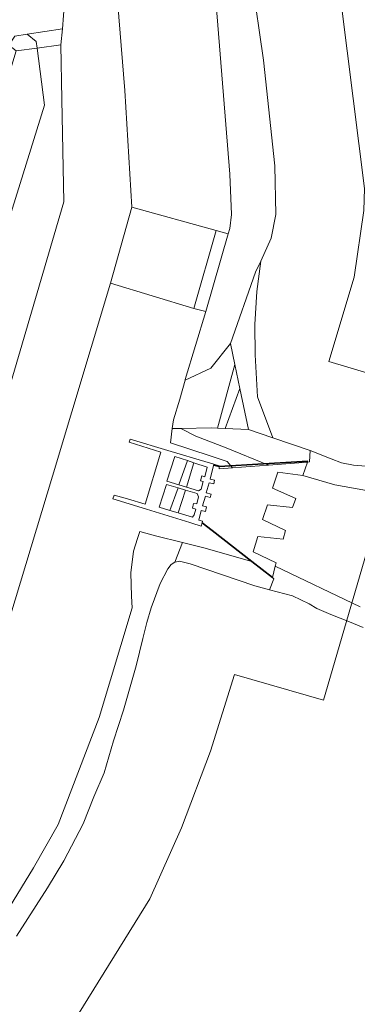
# Model space of a CAD drawing. Header units: metres. Extents: x 250001 to 257773, y 598992 to 609118.
# Tile 629 of 656: x 254379 to 254459, y 606406 to 606640. Entities that reach past the tile are written whole.
import ezdxf
from ezdxf.lldxf.tags import DXFTag

# ---------------------------------------------------------------- set-up
doc = ezdxf.new("R2010")
doc.units = ezdxf.units.M
for name, color, linetype, lineweight in [('B-WE-GK-KADEMUUR-G', 252, 'Continuous', 35), ('B-WE-GR-GRAS-GV', 252, 'Continuous', 13), ('B-WE-GW-TALUD_KRUIN-G', 252, 'Continuous', 18), ('B-WE-KG-GRENS_PERCEEL-G', 150, 'KG-PERCEEL', 18), ('B-WE-OB-STREKDAM-GV', 252, 'Continuous', 18), ('B-WE-OG-WATER-GV', 252, 'Continuous', 18), ('B-WE-VH-VERHARDING_GRASBETONSTEEN-GV', 252, 'Continuous', 18), ('B-WE-VH-VERHARDING_OPEN-GV', 252, 'Continuous', 18), ('X-XX-AL-REFERENTIE-G', 7, 'Continuous', 18)]:
    doc.layers.add(name, color=color, linetype=linetype, lineweight=lineweight)
doc.styles.get("Standard").update_dxf_attribs({"font": 'NLCS-ISO.ttf'})
tags = doc.linetypes.add('KG-PERCEEL', pattern='A,5.5,-2,["P",Standard,S=1.8,R=0,X=-0.5,Y=-0.9],-2,5.5,-2,[5,NLCS.SHX,S=0.75,R=0,X=0,Y=0],-2', length=19).pattern_tags.tags
tags[6] = DXFTag(74, 10)

# ---------------------------------------------------------------- blocks, each defined once
blk = doc.blocks.new('BS2021-132-Xref-KAD-20210617')
at = {"layer": 'B-WE-KG-GRENS_PERCEEL-G', "flags": 128}
blk.add_lwpolyline([(254452.68, 606669.38), (254454.26, 606654.06), (254461.01, 606599.83), (254460.88, 606594.56), (254458.56, 606578.73), (254452.54, 606558.64), (254472.98, 606552.53), (254451.27, 606478.08), (254430.13, 606484.13), (254424.42, 606465.88), (254417.52, 606447.69), (254409.95, 606430.8), (254362.61, 606354.34), (254335.52, 606267.94)], dxfattribs=at)
blk = doc.blocks.new('BS2021-132-Xref-BGT-GRIJS-20210617-aangepast')
at = {"layer": 'B-WE-GK-KADEMUUR-G', "flags": 128}
for points in [[(254426.464, 606533.637), (254447.581, 606534.917)], [(254425.18, 606533.99), (254426.464, 606533.637)], [(254422.42, 606520.29), (254424.83, 606518.4), (254434.243, 606511.041), (254439.125, 606507.224)]]:
    blk.add_lwpolyline(points, dxfattribs=at)
at = {"layer": 'B-WE-GR-GRAS-GV', "flags": 128}
for points in [[(254392.28, 606679.14), (254389.18, 606637.81), (254388.83, 606634.02), (254389.09, 606621.04), (254389.52, 606596.69), (254375.1, 606547.41), (254360.3, 606498.05), (254350.08, 606465.06), (254339.74, 606442.22), (254327.2, 606412.22), (254315.74, 606385.71)], [(254325.19, 606383.5), (254345.14, 606422.41), (254362.02, 606455.13), (254367.29, 606467.69), (254370.91, 606478.63), (254375.4, 606493.52), (254386.86, 606531.34), (254400.63, 606577.3), (254405.71, 606595.35), (254404.02, 606623.16), (254400.97, 606661.26)], [(254371.124, 606644.359), (254369.96, 606639.36), (254369.845, 606638.93), (254366.88, 606627.84), (254366.15, 606625.13), (254359.74, 606603.91), (254353.85, 606586.99), (254346.76, 606568.66), (254351.75, 606559.93), (254354.53, 606566.48), (254367.55, 606606.02), (254374.58, 606631.11), (254376.428, 606633.917), (254377.84, 606636.06), (254380.841, 606636.523), (254385.048, 606637.172), (254389.18, 606637.81), (254392.28, 606679.14)]]:
    blk.add_lwpolyline(points, dxfattribs=at)
for points in [[(254388.83, 606634.02), (254389.18, 606637.81), (254385.048, 606637.172), (254380.841, 606636.523), (254382.97, 606634.806), (254383.172, 606633.242)], [(254382.97, 606634.806), (254380.841, 606636.523), (254377.84, 606636.06), (254376.428, 606633.917), (254378.21, 606632.56), (254383.172, 606633.242)], [(254384.916, 606619.677), (254383.172, 606633.242), (254378.21, 606632.56), (254372.7, 606614.73), (254363.74, 606585.12), (254355.46, 606558.11), (254359.37, 606556.2), (254360.6, 606554.39), (254355.87, 606540.05), (254354.65, 606538.48), (254352.44, 606538.36), (254349.58, 606538.87), (254345.33, 606524.34), (254339.31, 606504.36), (254334.68, 606487.82), (254329.84, 606470.52), (254314.81, 606404.56), (254302.11, 606355.21), (254295.804, 606334.033), (254297.306, 606333.555), (254314.85, 606394.237)], [(254389.09, 606621.04), (254388.83, 606634.02), (254383.172, 606633.242), (254384.916, 606619.677), (254314.85, 606394.237), (254297.306, 606333.555), (254297.413, 606333.521), (254299.087, 606332.99), (254308.11, 606363.43), (254315.74, 606385.71), (254327.2, 606412.22), (254339.74, 606442.22), (254350.08, 606465.06), (254360.3, 606498.05), (254375.1, 606547.41), (254389.52, 606596.69)]]:
    blk.add_lwpolyline(points, close=True, dxfattribs=at)
at = {"layer": 'B-WE-GW-TALUD_KRUIN-G', "flags": 128}
blk.add_lwpolyline([(254392.29, 606763.25), (254392.5, 606744.55), (254392.88, 606710.27), (254392.28, 606679.14), (254389.18, 606637.81), (254388.83, 606634.02), (254389.09, 606621.04), (254389.52, 606596.69), (254375.1, 606547.41), (254360.3, 606498.05), (254350.08, 606465.06), (254339.74, 606442.22), (254327.2, 606412.22), (254315.74, 606385.71), (254308.11, 606363.43), (254299.087, 606332.99), (254299.095, 606332.987), (254302.534, 606331.893), (254298.092, 606316.976), (254294.74, 606318.216), (254294.685, 606318.236), (254276.48, 606257.92), (254256.14, 606191.52)], dxfattribs=at)
at = {"layer": 'B-WE-OB-STREKDAM-GV', "flags": 128}
for points in [[(254464.447, 606533.51), (254458.438, 606533.997), (254455.589, 606534.523), (254453.111, 606535.498), (254448.09, 606537.45), (254447.98, 606534.76), (254447.512, 606534.725), (254446.35, 606531.51), (254453.952, 606529.333), (254461.502, 606527.969)], [(254459.981, 606500.25), (254439.831, 606509.95), (254439.125, 606507.224), (254439.45, 606506.97), (254438.466, 606504.335), (254443.938, 606502.924), (254447.881, 606500.984), (254449.694, 606499.857), (254453.036, 606498.407), (254457.478, 606496.674), (254460.769, 606495.383)]]:
    blk.add_lwpolyline(points, dxfattribs=at)
at = {"layer": 'B-WE-OG-WATER-GV', "flags": 128}
for points in [[(254434.23, 606649.64), (254437.02, 606630.38), (254439.74, 606605.19), (254439.96, 606593.68), (254438.87, 606587.98), (254436.375, 606582.553), (254435.408, 606575.334), (254434.942, 606567.491), (254435.021, 606560.214), (254435.608, 606550.283), (254439.226, 606540.518), (254448.09, 606537.45), (254453.111, 606535.498), (254455.589, 606534.523), (254458.438, 606533.997), (254464.447, 606533.51)], [(254461.502, 606527.969), (254453.952, 606529.333), (254446.35, 606531.51), (254440.42, 606532.3), (254439.14, 606528.51), (254444.72, 606526.03), (254443.94, 606523.92), (254437.96, 606524.57), (254436.82, 606521.06), (254442.26, 606518.44), (254441.71, 606516.38), (254435.64, 606516.99), (254434.55, 606513.34), (254440.03, 606510.72), (254439.831, 606509.95), (254459.981, 606500.25)], [(254460.769, 606495.383), (254457.478, 606496.674), (254453.036, 606498.407), (254449.694, 606499.857), (254447.881, 606500.984), (254443.938, 606502.924), (254438.466, 606504.335), (254438.455, 606504.338), (254434.944, 606505.244), (254419.608, 606510.489), (254417.013, 606511.113), (254415.998, 606510.898), (254415.963, 606510.878), (254415.082, 606510.371), (254414.282, 606509.298), (254412.429, 606505.824), (254410.3, 606500), (254409.246, 606496.523), (254408.326, 606492.772), (254406.7, 606486.26), (254403.747, 606475.697), (254401.307, 606468.389), (254399.132, 606460.78), (254396.674, 606455.03), (254394.092, 606448.642), (254389.564, 606439.812), (254385.62, 606433.424), (254378.244, 606421.886)]]:
    blk.add_lwpolyline(points, dxfattribs=at)
for points in [[(254418.923, 606535.058), (254415.9, 606536.05), (254414.05, 606530.21), (254416.893, 606529.33)], [(254423.64, 606533.51), (254420.414, 606534.569), (254418.694, 606528.772), (254421.54, 606527.89), (254422.19, 606528.27), (254422.64, 606530.1), (254422.003, 606530.26), (254422.322, 606531.421), (254423.1, 606531.22)], [(254446.35, 606531.51), (254447.512, 606534.725), (254438.207, 606534.024), (254429.66, 606533.38), (254426.45, 606533.14), (254426.48, 606533.83), (254425.236, 606534.205), (254424.32, 606530.67), (254425.39, 606530.45), (254425.174, 606529.503), (254424.09, 606529.78), (254423.405, 606527.405), (254424.547, 606527.095), (254424.331, 606526.302), (254423.23, 606526.6), (254422.551, 606524.329), (254423.49, 606524.08), (254423.198, 606522.992), (254422.23, 606523.23), (254421.617, 606520.892), (254422.512, 606520.69), (254422.42, 606520.29), (254424.83, 606518.4), (254434.243, 606511.041), (254439.125, 606507.224), (254439.831, 606509.95), (254440.03, 606510.72), (254434.55, 606513.34), (254435.64, 606516.99), (254441.71, 606516.38), (254442.26, 606518.44), (254436.82, 606521.06), (254437.96, 606524.57), (254443.94, 606523.92), (254444.72, 606526.03), (254439.14, 606528.51), (254440.42, 606532.3)], [(254416.711, 606528.574), (254413.92, 606529.375), (254412.23, 606523.99), (254414.775, 606523.211)], [(254421.22, 606527.28), (254418.491, 606528.063), (254416.688, 606522.625), (254420.1, 606521.58), (254420.541, 606522.132), (254420.936, 606523.544), (254420.142, 606523.779), (254420.4, 606524.9), (254421.129, 606524.771), (254421.55, 606526.45)]]:
    blk.add_lwpolyline(points, close=True, dxfattribs=at)
at = {"layer": 'B-WE-VH-VERHARDING_GRASBETONSTEEN-GV', "flags": 128}
blk.add_lwpolyline([(254435.408, 606575.334), (254436.375, 606582.553), (254435.15, 606579.89), (254429.15, 606562.91), (254430.2, 606557.953), (254431.411, 606552.233), (254433.47, 606542.51), (254439.226, 606540.518), (254435.608, 606550.283), (254435.021, 606560.214), (254434.942, 606567.491)], close=True, dxfattribs=at)
at = {"layer": 'B-WE-VH-VERHARDING_OPEN-GV', "flags": 128}
for points in [[(254425.78, 606643.61), (254429.04, 606603.26), (254429.41, 606593.68), (254429.04, 606590.32), (254428.59, 606589.08), (254423.28, 606570.58), (254418.4, 606554.36), (254418.37, 606554.25), (254424.49, 606557.08), (254429.15, 606562.91), (254435.15, 606579.89), (254436.375, 606582.553), (254438.87, 606587.98), (254439.96, 606593.68), (254439.74, 606605.19), (254437.02, 606630.38), (254434.23, 606649.64)], [(254378.244, 606421.886), (254385.62, 606433.424), (254389.564, 606439.812), (254394.092, 606448.642), (254396.674, 606455.03), (254399.132, 606460.78), (254401.307, 606468.389), (254403.747, 606475.697), (254406.7, 606486.26), (254408.326, 606492.772), (254409.246, 606496.523), (254410.3, 606500), (254412.429, 606505.824), (254414.282, 606509.298), (254415.082, 606510.371), (254415.963, 606510.878), (254417.733, 606515.616), (254411.374, 606517.201), (254407.582, 606518.194), (254407.07, 606516.57), (254406.121, 606513.51), (254405.43, 606508.329), (254405.604, 606502.803), (254405.77, 606500), (254397.967, 606473.938), (254388.216, 606448.473), (254382.292, 606438.149), (254368.805, 606416.166)]]:
    blk.add_lwpolyline(points, dxfattribs=at)
for points in [[(254425.76, 606589.86), (254405.71, 606595.35), (254400.63, 606577.3), (254420.44, 606571.27)], [(254428.59, 606589.08), (254425.76, 606589.86), (254420.44, 606571.27), (254423.28, 606570.58)], [(254430.2, 606557.953), (254429.15, 606562.91), (254424.49, 606557.08), (254418.37, 606554.25), (254417.11, 606549.72), (254415.63, 606544.77), (254415.33, 606542.69), (254417.375, 606542.731), (254424.72, 606542.88), (254426.098, 606542.822)], [(254431.411, 606552.233), (254430.2, 606557.953), (254426.098, 606542.822), (254427.868, 606542.747)], [(254433.47, 606542.51), (254431.411, 606552.233), (254427.868, 606542.747)], [(254420.936, 606540.925), (254417.375, 606542.731), (254415.33, 606542.69), (254414.88, 606539.32), (254424.308, 606536.22), (254425.307, 606535.891), (254428.35, 606534.89), (254429.66, 606533.38), (254438.207, 606534.024), (254428.114, 606538.127)], [(254426.098, 606542.822), (254424.72, 606542.88), (254417.375, 606542.731), (254420.936, 606540.925), (254428.114, 606538.127), (254438.207, 606534.024), (254447.512, 606534.725), (254447.98, 606534.76), (254448.09, 606537.45), (254439.226, 606540.518), (254433.47, 606542.51), (254427.868, 606542.747)], [(254414.26, 606537.51), (254405.31, 606540.2), (254405.07, 606539.43), (254412.6, 606537.11), (254408.91, 606524.68), (254404.7, 606525.95), (254401.48, 606526.88), (254401.15, 606525.97), (254409.22, 606523.49), (254419.496, 606520.336), (254419.963, 606520.193), (254422.22, 606519.5), (254422.42, 606520.29), (254422.512, 606520.69), (254421.617, 606520.892), (254422.23, 606523.23), (254423.198, 606522.992), (254423.49, 606524.08), (254422.551, 606524.329), (254423.23, 606526.6), (254424.331, 606526.302), (254424.547, 606527.095), (254423.405, 606527.405), (254424.09, 606529.78), (254425.174, 606529.503), (254425.39, 606530.45), (254424.32, 606530.67), (254425.236, 606534.205), (254424.733, 606534.356), (254423.873, 606534.615)], [(254414.05, 606530.21), (254415.9, 606536.05), (254418.923, 606535.058), (254420.414, 606534.569), (254423.64, 606533.51), (254423.1, 606531.22), (254422.322, 606531.421), (254422.003, 606530.26), (254422.64, 606530.1), (254422.19, 606528.27), (254421.54, 606527.89), (254418.694, 606528.772), (254416.893, 606529.33)], [(254420.414, 606534.569), (254418.923, 606535.058), (254416.893, 606529.33), (254418.694, 606528.772)], [(254418.491, 606528.063), (254421.22, 606527.28), (254421.55, 606526.45), (254421.129, 606524.771), (254420.4, 606524.9), (254420.142, 606523.779), (254420.936, 606523.544), (254420.541, 606522.132), (254420.1, 606521.58), (254416.688, 606522.625), (254414.775, 606523.211), (254412.23, 606523.99), (254413.92, 606529.375), (254416.711, 606528.574)], [(254418.491, 606528.063), (254416.711, 606528.574), (254414.775, 606523.211), (254416.688, 606522.625)], [(254422.816, 606514.349), (254417.733, 606515.616), (254415.963, 606510.878), (254415.998, 606510.898), (254417.013, 606511.113), (254419.608, 606510.489), (254434.944, 606505.244), (254438.455, 606504.338), (254438.466, 606504.335), (254439.45, 606506.97), (254439.125, 606507.224), (254434.243, 606511.041)]]:
    blk.add_lwpolyline(points, close=True, dxfattribs=at)

msp = doc.modelspace()

# ---------------------------------------------------------------- block references
at = {"layer": 'X-XX-AL-REFERENTIE-G'}
for name in ['BS2021-132-Xref-BGT-GRIJS-20210617-aangepast', 'BS2021-132-Xref-KAD-20210617']:
    msp.add_blockref(name, (0, 0), dxfattribs=at)

doc.saveas('drawing.dxf')
